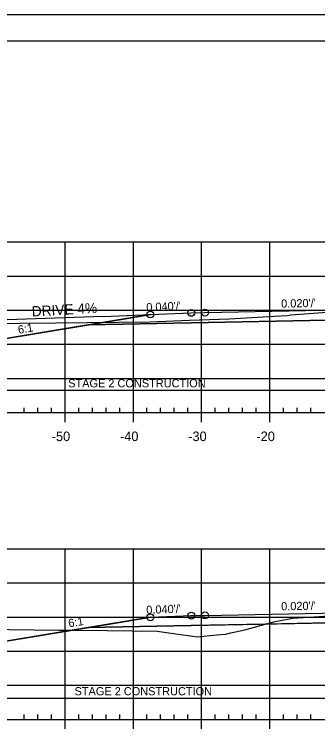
# Model space of a CAD drawing. Extents: x 1365647 to 1367999, y 387113 to 400173.
# Drawn here: x 1365836.7 to 1365881.1, y 389827.3 to 389932.8 of the extents above; entities that cross this region are included whole.
import ezdxf

# ---------------------------------------------------------------- set-up
doc = ezdxf.new("R2010")
doc.units = 0
for name, color, linetype in [('R_Alt Surface', 7, 'Continuous'), ('R_Axis', 7, 'Continuous'), ('R_Axis Annot', 7, 'Continuous'), ('R_Border', 7, 'Continuous'), ('R_Contours', 7, 'Continuous'), ('R_Drive', 7, 'Continuous'), ('R_Exist Surface', 7, 'Continuous'), ('R_Fin Surface', 7, 'Continuous'), ('R_Fin Surface Annot', 7, 'Continuous'), ('R_Grid', 7, 'Continuous'), ('R_No Plot', 7, 'Continuous'), ('R_Proposed Const Limits', 7, 'Continuous'), ('R_Water', 7, 'Continuous')]:
    doc.layers.add(name, color=color, linetype=linetype)

msp = doc.modelspace()

# ---------------------------------------------------------------- linework, layer by layer
at = {"layer": 'R_Alt Surface'}
for points in [[(1365847.47, 389887.27), (1365862.59, 389887.57), (1365882.46, 389887.97), (1365882.46, 389889.26), (1365894.09, 389889.49), (1365906.53, 389889.24), (1365906.53, 389887.95), (1365925.59, 389887.57), (1365940.72, 389887.27)], [(1365847.47, 389842.88), (1365862.59, 389843.18), (1365882.76, 389843.59), (1365882.76, 389844.88), (1365894.09, 389845.1), (1365906.55, 389844.85), (1365906.55, 389843.57), (1365925.59, 389843.18), (1365940.72, 389842.88)]]:
    msp.add_lwpolyline(points, dxfattribs=at)
at = {"layer": 'R_Axis'}
for p, q in [((1365838.09, 389874.43), (1365838.09, 389875.13)), ((1365840.09, 389874.43), (1365840.09, 389875.13)), ((1365842.09, 389874.43), (1365842.09, 389875.13)), ((1365846.09, 389874.43), (1365846.09, 389875.13)), ((1365848.09, 389874.43), (1365848.09, 389875.13)), ((1365850.09, 389874.43), (1365850.09, 389875.13)), ((1365852.09, 389874.43), (1365852.09, 389875.13)), ((1365856.09, 389874.43), (1365856.09, 389875.13)), ((1365858.09, 389874.43), (1365858.09, 389875.13)), ((1365860.09, 389874.43), (1365860.09, 389875.13)), ((1365862.09, 389874.43), (1365862.09, 389875.13)), ((1365866.09, 389874.43), (1365866.09, 389875.13)), ((1365868.09, 389874.43), (1365868.09, 389875.13)), ((1365870.09, 389874.43), (1365870.09, 389875.13)), ((1365872.09, 389874.43), (1365872.09, 389875.13)), ((1365876.09, 389874.43), (1365876.09, 389875.13)), ((1365878.09, 389874.43), (1365878.09, 389875.13)), ((1365880.09, 389874.43), (1365880.09, 389875.13)), ((1365749.09, 389874.43), (1366039.09, 389874.43)), ((1365844.09, 389873.03), (1365844.09, 389874.43)), ((1365854.09, 389873.03), (1365854.09, 389874.43)), ((1365864.09, 389873.03), (1365864.09, 389874.43)), ((1365874.09, 389873.03), (1365874.09, 389874.43)), ((1365749.09, 389829.43), (1366039.09, 389829.43)), ((1365838.09, 389829.43), (1365838.09, 389830.13)), ((1365840.09, 389829.43), (1365840.09, 389830.13)), ((1365842.09, 389829.43), (1365842.09, 389830.13)), ((1365844.09, 389828.03), (1365844.09, 389829.43)), ((1365846.09, 389829.43), (1365846.09, 389830.13)), ((1365848.09, 389829.43), (1365848.09, 389830.13)), ((1365850.09, 389829.43), (1365850.09, 389830.13)), ((1365852.09, 389829.43), (1365852.09, 389830.13)), ((1365854.09, 389828.03), (1365854.09, 389829.43)), ((1365856.09, 389829.43), (1365856.09, 389830.13)), ((1365858.09, 389829.43), (1365858.09, 389830.13)), ((1365860.09, 389829.43), (1365860.09, 389830.13)), ((1365862.09, 389829.43), (1365862.09, 389830.13)), ((1365864.09, 389828.03), (1365864.09, 389829.43)), ((1365866.09, 389829.43), (1365866.09, 389830.13)), ((1365868.09, 389829.43), (1365868.09, 389830.13)), ((1365870.09, 389829.43), (1365870.09, 389830.13)), ((1365872.09, 389829.43), (1365872.09, 389830.13)), ((1365874.09, 389828.03), (1365874.09, 389829.43)), ((1365876.09, 389829.43), (1365876.09, 389830.13)), ((1365878.09, 389829.43), (1365878.09, 389830.13)), ((1365880.09, 389829.43), (1365880.09, 389830.13))]:
    msp.add_line(p, q, dxfattribs=at)
at = {"layer": 'R_Border'}
msp.add_line((1365736.09, 389928.89), (1366052.27, 389928.89), dxfattribs=at)
at = {"layer": 'R_Contours'}
for points in [[(1365827.28, 389887.56), (1365828.76, 389887.59), (1365830.31, 389887.5), (1365832.22, 389887.46), (1365842.73, 389887.59), (1365856.52, 389887.73), (1365862.31, 389887.98), (1365868.12, 389888.17), (1365874.77, 389888.56), (1365876.67, 389888.65), (1365877.15, 389888.74), (1365878.55, 389888.84), (1365882.46, 389889.12), (1365882.46, 389887.97), (1365862.59, 389887.57), (1365847.47, 389887.27), (1365834.59, 389885.12)], [(1365873.41, 389843.4), (1365874.86, 389843.8), (1365875.42, 389843.9), (1365877.43, 389844.27), (1365880.57, 389844.48), (1365882.76, 389844.62), (1365882.76, 389843.59)], [(1365845.21, 389842.51), (1365850.27, 389842.46), (1365857.57, 389842.37), (1365860.65, 389841.91), (1365862.46, 389841.67), (1365862.51, 389841.66), (1365862.52, 389841.66), (1365863.43, 389841.52), (1365866.33, 389841.82), (1365867.66, 389841.93), (1365868.39, 389842.12), (1365870.45, 389842.57), (1365872.89, 389843.26), (1365873.41, 389843.4), (1365862.59, 389843.18), (1365847.47, 389842.88)], [(1365828.79, 389842.67), (1365832.84, 389842.66), (1365835.89, 389842.61), (1365843.16, 389842.53), (1365845.21, 389842.51), (1365834.59, 389840.74)]]:
    msp.add_lwpolyline(points, close=True, dxfattribs=at)
at = {"layer": 'R_Drive'}
for q in [(1365819.09, 389887.4), (1365856.69, 389888.79)]:
    msp.add_line((1365849.69, 389888.52), q, dxfattribs=at)
at = {"layer": 'R_Exist Surface'}
for points in [[(1365832.22, 389887.46), (1365842.73, 389887.59), (1365856.52, 389887.73), (1365862.31, 389887.98), (1365868.12, 389888.17), (1365874.77, 389888.56), (1365876.67, 389888.65), (1365877.15, 389888.74), (1365878.55, 389888.84), (1365882.46, 389889.12)], [(1365835.89, 389842.61), (1365843.16, 389842.53), (1365850.27, 389842.46), (1365857.57, 389842.37), (1365860.65, 389841.91), (1365862.46, 389841.67), (1365862.51, 389841.66), (1365862.52, 389841.66), (1365863.43, 389841.52), (1365866.33, 389841.82), (1365867.66, 389841.93), (1365868.39, 389842.12), (1365870.45, 389842.57), (1365872.89, 389843.26), (1365874.86, 389843.8), (1365875.42, 389843.9), (1365877.43, 389844.27), (1365880.57, 389844.48), (1365882.76, 389844.62)]]:
    msp.add_lwpolyline(points, dxfattribs=at)
at = {"layer": 'R_Fin Surface'}
for points in [[(1365827.28, 389887.56), (1365834.59, 389885.12), (1365852.3, 389888.08), (1365856.59, 389888.79), (1365862.59, 389889.03), (1365864.59, 389889.07), (1365894.09, 389889.66), (1365923.59, 389889.07), (1365925.59, 389889.03), (1365931.59, 389888.79), (1365935.89, 389888.08), (1365953.59, 389885.12), (1365964.39, 389888.72)], [(1365827.28, 389887.56), (1365834.59, 389885.12), (1365847.47, 389887.27), (1365856.59, 389888.79), (1365862.59, 389889.03), (1365864.59, 389889.07), (1365894.09, 389889.66), (1365923.59, 389889.07), (1365925.59, 389889.03), (1365931.59, 389888.79), (1365940.72, 389887.27), (1365953.59, 389885.12), (1365964.39, 389888.72)], [(1365856.59, 389888.79), (1365862.59, 389889.03), (1365864.59, 389889.07), (1365894.09, 389889.66), (1365923.59, 389889.07), (1365925.59, 389889.03), (1365931.59, 389888.79)], [(1365828.79, 389842.67), (1365834.59, 389840.74), (1365852.3, 389843.69), (1365856.59, 389844.4), (1365862.59, 389844.64), (1365864.59, 389844.68), (1365894.09, 389845.27), (1365923.59, 389844.68), (1365925.59, 389844.64), (1365931.59, 389844.4), (1365935.89, 389843.69), (1365953.59, 389840.74), (1365964.5, 389844.37)], [(1365828.79, 389842.67), (1365834.59, 389840.74), (1365847.47, 389842.88), (1365856.59, 389844.4), (1365862.59, 389844.64), (1365864.59, 389844.68), (1365894.09, 389845.27), (1365923.59, 389844.68), (1365925.59, 389844.64), (1365931.59, 389844.4), (1365940.72, 389842.88), (1365953.59, 389840.74), (1365964.5, 389844.37)], [(1365856.59, 389844.4), (1365862.59, 389844.64), (1365864.59, 389844.68), (1365894.09, 389845.27), (1365923.59, 389844.68), (1365925.59, 389844.64), (1365931.59, 389844.4)]]:
    msp.add_lwpolyline(points, dxfattribs=at)
at = {"layer": 'R_Grid'}
for p, q in [((1365749.09, 389899.43), (1366039.09, 389899.43)), ((1365844.09, 389874.43), (1365844.09, 389899.43)), ((1365854.09, 389874.43), (1365854.09, 389899.43)), ((1365864.09, 389874.43), (1365864.09, 389899.43)), ((1365874.09, 389874.43), (1365874.09, 389899.43)), ((1365749.09, 389894.43), (1366039.09, 389894.43)), ((1365749.09, 389889.43), (1366039.09, 389889.43)), ((1365749.09, 389884.43), (1366039.09, 389884.43)), ((1365749.09, 389879.43), (1366039.09, 389879.43)), ((1365749.09, 389874.43), (1366039.09, 389874.43)), ((1365749.09, 389854.43), (1366039.09, 389854.43)), ((1365844.09, 389829.43), (1365844.09, 389854.43)), ((1365854.09, 389829.43), (1365854.09, 389854.43)), ((1365864.09, 389829.43), (1365864.09, 389854.43)), ((1365874.09, 389829.43), (1365874.09, 389854.43)), ((1365749.09, 389849.43), (1366039.09, 389849.43)), ((1365749.09, 389844.43), (1366039.09, 389844.43)), ((1365749.09, 389839.43), (1366039.09, 389839.43)), ((1365749.09, 389834.43), (1366039.09, 389834.43)), ((1365749.09, 389829.43), (1366039.09, 389829.43))]:
    msp.add_line(p, q, dxfattribs=at)
at = {"layer": 'R_No Plot'}
msp.add_line((1365723.69, 389932.79), (1366057.03, 389932.79), dxfattribs=at)
msp.add_lwpolyline([(1365723.69, 389932.79), (1366057.03, 389932.79), (1366057.03, 389719.45), (1365723.69, 389719.45)], close=True, dxfattribs=at)
for centre in [(1365862.59, 389889.03), (1365862.59, 389889.03), (1365862.59, 389889.03), (1365862.59, 389889.03), (1365862.59, 389889.03), (1365864.59, 389889.07), (1365864.59, 389889.07), (1365864.59, 389889.07), (1365864.59, 389889.07), (1365864.59, 389889.07), (1365856.59, 389888.79), (1365856.59, 389888.79), (1365856.59, 389888.79), (1365856.59, 389888.79), (1365856.59, 389888.79), (1365856.59, 389844.4), (1365856.59, 389844.4), (1365856.59, 389844.4), (1365856.59, 389844.4), (1365856.59, 389844.4), (1365862.59, 389844.64), (1365862.59, 389844.64), (1365862.59, 389844.64), (1365862.59, 389844.64), (1365862.59, 389844.64), (1365864.59, 389844.68), (1365864.59, 389844.68), (1365864.59, 389844.68), (1365864.59, 389844.68), (1365864.59, 389844.68)]:
    msp.add_circle(centre, 0.5, dxfattribs=at)
at = {"layer": 'R_Proposed Const Limits'}
for points in [[(1365856.59, 389888.79), (1365834.59, 389885.12), (1365827.28, 389887.56)], [(1365856.59, 389844.4), (1365834.59, 389840.74), (1365828.79, 389842.67)]]:
    msp.add_lwpolyline(points, dxfattribs=at)
at = {"layer": 'R_Water'}
for p, q in [((1365827.28, 389877.72), (1365882.46, 389877.72)), ((1365828.79, 389832.56), (1365882.76, 389832.56))]:
    msp.add_line(p, q, dxfattribs=at)

# ---------------------------------------------------------------- texts
at = {"layer": 'R_Axis Annot'}
for s, p in [('-50', (1365842.13, 389870.23)), ('-40', (1365852.13, 389870.23)), ('-30', (1365862.13, 389870.23)), ('-20', (1365872.13, 389870.23))]:
    msp.add_text(s, height=1.4, dxfattribs=at).set_placement(p)
at = {"layer": 'R_Drive'}
msp.add_text('DRIVE 4%', height=1.5, rotation=3.1665, dxfattribs=at).set_placement((1365839.24, 389888.49))
at = {"layer": 'R_Fin Surface Annot'}
for s, rotation, p in [("0.040'/'", 2.2906, (1365856.01, 389889.27)), ("0.020'/'", 1.1458, (1365875.77, 389889.79)), ('6:1', 9.4623, (1365837.28, 389885.95)), ("0.040'/'", 2.2906, (1365856.01, 389844.88)), ("0.020'/'", 1.1458, (1365875.77, 389845.41)), ('6:1', 9.4623, (1365844.66, 389842.92))]:
    msp.add_text(s, height=1.2, rotation=rotation, dxfattribs=at).set_placement(p)
at = {"layer": 'R_Water'}
for p in [(1365844.54, 389878.11), (1365845.47, 389832.96)]:
    msp.add_text('STAGE 2 CONSTRUCTION', height=1.2, dxfattribs=at).set_placement(p)

doc.saveas('drawing.dxf')
